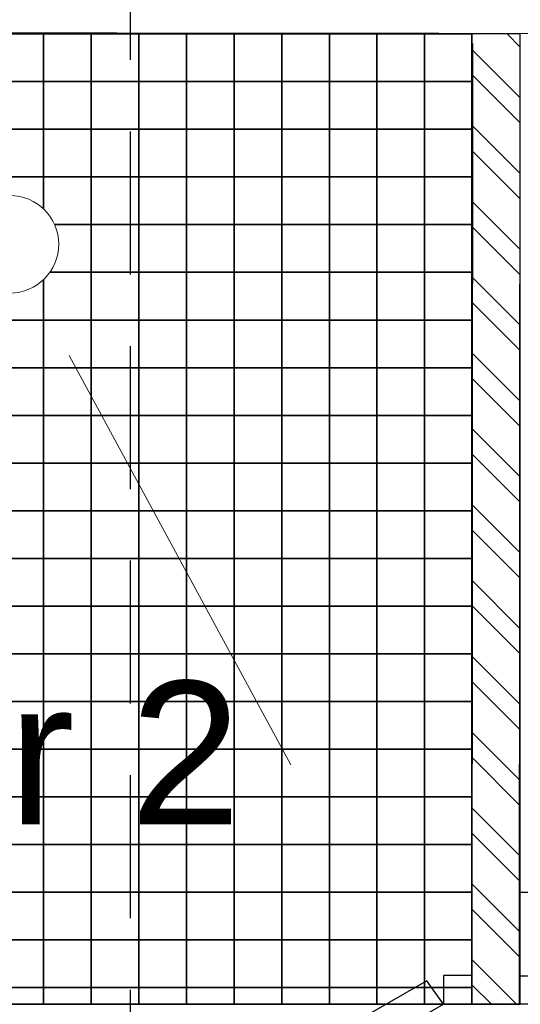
# Model space of a CAD drawing. Header units: millimetres. Extents: x -115474967 to 444143, y -74377 to 241828222.
# Tile 371 of 590: x -98187 to -97662, y 269126 to 270159. Entities that reach past the tile are written whole.
import ezdxf

# ---------------------------------------------------------------- set-up
doc = ezdxf.new("R2010")
doc.units = ezdxf.units.MM
doc.header["$MEASUREMENT"] = 0
doc.linetypes.add('2DASHED', pattern=[0.75, 0.5, -0.25])
for name, color, linetype in [('00-2 Fittings', 8, 'Continuous'), ('00-2 Walls', 4, 'Continuous'), ('00-2 Windows', 1, 'Continuous'), ('00-3 Elev 02', 1, 'Continuous'), ('00-3 Elev 04', 8, 'Continuous'), ('00-6 H-Brickwork', 9, 'Continuous'), ('CEIL-PLAN', 7, 'Continuous'), ('FITT-SANT', 5, 'Continuous'), ('TEXT-50', 2, 'Continuous'), ('WINDOWS_AND_DOORS', 1, 'Continuous')]:
    doc.layers.add(name, color=color, linetype=linetype)
doc.layers.add('0_cons_01', color=40, linetype='Continuous', lineweight=0, plot=False)
doc.styles.add('TEXT-50', font='arial.ttf', dxfattribs={"height": 100})

msp = doc.modelspace()

# ---------------------------------------------------------------- hatches: boundary and pattern name
at = {"layer": '00-6 H-Brickwork'}
h = msp.add_hatch(dxfattribs=at)
h.set_pattern_fill('ANSI32', color=256, scale=150, angle=450, style=0)
h.set_pattern_definition([(135, (14085.39, 0), (-39.774756, -39.774756), []), (135, (14085.39, 26.517), (-39.774756, -39.774756), [])])
h.paths.add_polyline_path([(-109260.08217, 270268.53784), (-109150.19608, 270268.53422), (-109150.19608, 270383.4416), (-109058.42578, 270383.47371), (-109058.42578, 270268.53422), (-108948.63072, 270268.51248), (-108948.42578, 270498.29396), (-109258.32202, 270498.29396)])
h.paths.add_polyline_path([(-108948.63072, 270153.32183), (-109260.19608, 270153.32183), (-109260.19608, 270268.53422), (-108948.63072, 270268.50592)], flags=17)
h.paths.add_polyline_path([(-107303.97852, 267542.95615), (-110870.91859, 267542.95615), (-110870.92005, 267184.13279), (-111099.69926, 267184.16443), (-111099.73128, 267294.33039), (-110984.13263, 267294.33039), (-110984.89939, 267655.29973), (-109375.20646, 267658.71902), (-109380.86351, 270321.85747), (-109265.86379, 270322.11662), (-109260.19608, 269354.14194), (-108362.03114, 269354.14194), (-108362.03114, 269304.14194), (-109260.19608, 269304.13421), (-109260.19608, 268504.13368), (-108362.03114, 268504.13368), (-108362.03114, 268454.13368), (-109260.19608, 268454.13274), (-109260.19608, 267652.95615), (-107303.89194, 267652.95612)])
h.paths.add_polyline_path([(-109610.86301, 270321.38377), (-109380.86522, 270321.85738), (-109380.62985, 270211.85786), (-109495.02964, 270211.61485), (-109490.45042, 267773.47446), (-111099.66512, 267771.37479), (-111099.74655, 267184.16451), (-111213.89911, 267184.18035), (-111214.81325, 267884.81187), (-109605.69449, 267888.22997), (-109605.6157, 267851.13878)])
h.paths.add_polyline_path([(-107353.18352, 268552.94153), (-107301.93173, 268552.94153), (-107301.93173, 270143.17954), (-107353.18352, 270143.17954)])
h.paths.add_polyline_path([(-106403.79542, 268552.44538), (-106352.21745, 268552.44538), (-106352.21745, 270147.39224), (-106403.79542, 270147.39224)])
h.paths.add_polyline_path([(-105453.77199, 268551.92727), (-105402.20687, 268551.92727), (-105402.20687, 270149.00282), (-105453.77199, 270149.00282)])
h.paths.add_polyline_path([(-101721.713, 270378.88833), (-104503.42654, 270378.88833), (-104503.42654, 270495.68108), (-101721.713, 270495.68108)])
h.paths.add_polyline_path([(-104502.67338, 265155.25751), (-103861.43127, 265154.83502), (-103861.43127, 265264.83504), (-104392.67338, 265265.18506), (-104392.67338, 267465.18554), (-101441.74628, 267465.18556), (-101441.74628, 265265.18506), (-102761.35902, 265264.11025), (-102761.43151, 265154.11027), (-101331.74628, 265155.18506), (-101331.67713, 267575.18556), (-104392.67338, 267575.18556), (-104392.67338, 270150.61523), (-101831.8551, 270150.61523), (-101832.77079, 268473.49915), (-101722.74451, 268473.49915), (-101721.713, 270378.88429), (-101831.713, 270378.88833), (-101831.713, 270264.78479), (-104393.49383, 270265.61016), (-104393.42654, 270378.88833), (-104503.47702, 270379.97591)])
h.paths.add_polyline_path([(-100822.74451, 268472.94781), (-100772.01697, 268472.94781), (-100772.01697, 270145.76617), (-100822.74451, 270145.76617)])
h.paths.add_polyline_path([(-99872.97549, 268137.32336), (-99456.30081, 268137.09656), (-99456.25182, 268227.09655), (-99762.9244, 268227.26347), (-99761.83551, 270143.99884), (-99436.85793, 270143.99884), (-99436.74422, 270261.68049), (-99871.72212, 270262.10074)])
h.paths.add_polyline_path([(-99871.7221, 270262.13645), (-99761.61102, 270261.99435), (-99761.61102, 270376.99438), (-99546.52198, 270377.10066), (-99546.52198, 270261.68049), (-99436.74421, 270261.68296), (-99436.52198, 270491.68034), (-99871.61102, 270491.68034)])
h.paths.add_polyline_path([(-98762.43622, 269126.3182), (-98711.7444, 269126.3182), (-98711.7444, 270143.99884), (-98762.43622, 270143.99884)])
h.paths.add_polyline_path([(-97712.32578, 269126.40399), (-97661.62803, 269126.40399), (-97661.62803, 270143.99884), (-97712.32578, 270143.99884)], flags=17)
h.paths.add_polyline_path([(-97071.53883, 270259.39761), (-96961.52288, 270259.39511), (-96961.41186, 270374.28876), (-96551.35101, 270374.28876), (-96551.35101, 270259.12945), (-96441.43927, 270259.05413), (-96441.34536, 270488.78626), (-97071.52288, 270488.78625)])
h.paths.add_polyline_path([(-96442.59513, 266505.83408), (-96662.59513, 266545.28649), (-96662.59513, 268135.57592), (-98256.30098, 268136.44339), (-98256.252, 268226.44338), (-96661.50193, 268225.57591), (-96661.50193, 270143.99884), (-97071.572, 270143.99884), (-97071.53883, 270259.39511), (-96441.43927, 270259.05214)])
h.paths.add_polyline_path([(-102665.60228, 263929.62036), (-102665.6022, 264149.62036), (-99866.75339, 264149.62036), (-99866.75339, 264827.42455), (-99756.75339, 264827.42455), (-99756.75339, 264149.62036), (-97688.94996, 264149.62036), (-97691.0228, 266182.58981), (-99873.09098, 266182.58981), (-99873.77765, 267068.0994), (-99763.77765, 267068.44231), (-99763.77765, 266403.02968), (-96705.99403, 266403.02968), (-96745.52532, 266182.58981), (-97477.09582, 266182.58981), (-97468.06649, 263929.62036), (-99073.81807, 263929.62036), (-99073.81807, 263840.89071), (-99293.54254, 263840.89071), (-99293.81914, 263929.62036)])
h.paths.add_polyline_path([(-110980.11471, 264159.62015), (-110980.10231, 264274.31633), (-111095.10219, 264274.16628), (-111095.22, 264384.33281), (-110870.91859, 264384.13517), (-110870.91859, 264274.61277), (-105532.3587, 264274.62036), (-105532.3587, 266949.61603), (-105422.3587, 266949.61603), (-105422.3587, 264149.62036), (-103974.10601, 264149.62036), (-103974.10601, 263929.62036), (-105532.3587, 263929.62036), (-109252.28503, 263929.62036), (-109252.28503, 263873.55477), (-109482.16432, 263873.06649), (-109482.1654, 263983.06646), (-109367.46422, 263983.06583), (-109367.46422, 264044.61972), (-105532.3587, 264044.62036), (-105532.3587, 264159.62036)])
h.paths.add_polyline_path([(-111209.65275, 263929.62036), (-111210.24584, 264384.18273), (-111095.24593, 264384.33278), (-111095.24593, 264044.62036), (-109482.52981, 264044.62036), (-109482.1654, 263873.06646), (-109597.16516, 263872.82219), (-109597.16516, 263929.62036)])

# ---------------------------------------------------------------- linework, layer by layer
at = {"layer": '00-2 Fittings', "color": 9, "true_color": 0xc7c8ca}
for points in [[(-98162.00356, 270143.99884), (-98162.00356, 270093.99884), (-98212.00356, 270093.99884), (-98212.00356, 270143.99884)], [(-98112.00356, 270143.99884), (-98112.00356, 270093.99884), (-98162.00356, 270093.99884), (-98162.00356, 270143.99884)], [(-98062.00356, 270143.99884), (-98062.00356, 270093.99884), (-98112.00356, 270093.99884), (-98112.00356, 270143.99884)], [(-98012.00356, 270143.99884), (-98012.00356, 270093.99884), (-98062.00356, 270093.99884), (-98062.00356, 270143.99884)], [(-97962.00356, 270143.99884), (-97962.00356, 270093.99884), (-98012.00356, 270093.99884), (-98012.00356, 270143.99884)], [(-97912.00356, 270143.99884), (-97912.00356, 270093.99884), (-97962.00356, 270093.99884), (-97962.00356, 270143.99884)], [(-97862.00356, 270143.99884), (-97862.00356, 270093.99884), (-97912.00356, 270093.99884), (-97912.00356, 270143.99884)], [(-97812.00356, 270143.99884), (-97812.00356, 270093.99884), (-97862.00356, 270093.99884), (-97862.00356, 270143.99884)], [(-97762.00356, 270143.99884), (-97762.00356, 270093.99884), (-97812.00356, 270093.99884), (-97812.00356, 270143.99884)], [(-97712.32578, 270143.99884), (-97712.32578, 270093.99884), (-97762.00356, 270093.99884), (-97762.00356, 270143.99884)], [(-98162.00356, 270093.99884), (-98162.00356, 270043.99884), (-98212.00356, 270043.99884), (-98212.00356, 270093.99884)], [(-98112.00356, 270093.99884), (-98112.00356, 270043.99884), (-98162.00356, 270043.99884), (-98162.00356, 270093.99884)], [(-98062.00356, 270093.99884), (-98062.00356, 270043.99884), (-98112.00356, 270043.99884), (-98112.00356, 270093.99884)], [(-98012.00356, 270093.99884), (-98012.00356, 270043.99884), (-98062.00356, 270043.99884), (-98062.00356, 270093.99884)], [(-97962.00356, 270093.99884), (-97962.00356, 270043.99884), (-98012.00356, 270043.99884), (-98012.00356, 270093.99884)], [(-97912.00356, 270093.99884), (-97912.00356, 270043.99884), (-97962.00356, 270043.99884), (-97962.00356, 270093.99884)], [(-97862.00356, 270093.99884), (-97862.00356, 270043.99884), (-97912.00356, 270043.99884), (-97912.00356, 270093.99884)], [(-97812.00356, 270093.99884), (-97812.00356, 270043.99884), (-97862.00356, 270043.99884), (-97862.00356, 270093.99884)], [(-97762.00356, 270093.99884), (-97762.00356, 270043.99884), (-97812.00356, 270043.99884), (-97812.00356, 270093.99884)], [(-97712.32578, 270093.99884), (-97712.32578, 270043.99884), (-97762.00356, 270043.99884), (-97762.00356, 270093.99884)], [(-98162.00356, 270043.99884), (-98162.00356, 269993.99884), (-98212.00356, 269993.99884), (-98212.00356, 270043.99884)], [(-98112.00356, 270043.99884), (-98112.00356, 269993.99884), (-98162.00356, 269993.99884), (-98162.00356, 270043.99884)], [(-98062.00356, 270043.99884), (-98062.00356, 269993.99884), (-98112.00356, 269993.99884), (-98112.00356, 270043.99884)], [(-98012.00356, 270043.99884), (-98012.00356, 269993.99884), (-98062.00356, 269993.99884), (-98062.00356, 270043.99884)], [(-97962.00356, 270043.99884), (-97962.00356, 269993.99884), (-98012.00356, 269993.99884), (-98012.00356, 270043.99884)], [(-97912.00356, 270043.99884), (-97912.00356, 269993.99884), (-97962.00356, 269993.99884), (-97962.00356, 270043.99884)], [(-97862.00356, 270043.99884), (-97862.00356, 269993.99884), (-97912.00356, 269993.99884), (-97912.00356, 270043.99884)], [(-97812.00356, 270043.99884), (-97812.00356, 269993.99884), (-97862.00356, 269993.99884), (-97862.00356, 270043.99884)], [(-97762.00356, 270043.99884), (-97762.00356, 269993.99884), (-97812.00356, 269993.99884), (-97812.00356, 270043.99884)], [(-97712.32578, 270043.99884), (-97712.32578, 269993.99884), (-97762.00356, 269993.99884), (-97762.00356, 270043.99884)], [(-98062.00356, 269993.99884), (-98062.00356, 269943.99884), (-98112.00356, 269943.99884), (-98112.00356, 269993.99884)], [(-98012.00356, 269993.99884), (-98012.00356, 269943.99884), (-98062.00356, 269943.99884), (-98062.00356, 269993.99884)], [(-97962.00356, 269993.99884), (-97962.00356, 269943.99884), (-98012.00356, 269943.99884), (-98012.00356, 269993.99884)], [(-97912.00356, 269993.99884), (-97912.00356, 269943.99884), (-97962.00356, 269943.99884), (-97962.00356, 269993.99884)], [(-97862.00356, 269993.99884), (-97862.00356, 269943.99884), (-97912.00356, 269943.99884), (-97912.00356, 269993.99884)], [(-97812.00356, 269993.99884), (-97812.00356, 269943.99884), (-97862.00356, 269943.99884), (-97862.00356, 269993.99884)], [(-97762.00356, 269993.99884), (-97762.00356, 269943.99884), (-97812.00356, 269943.99884), (-97812.00356, 269993.99884)], [(-97712.32578, 269993.99884), (-97712.32578, 269943.99884), (-97762.00356, 269943.99884), (-97762.00356, 269993.99884)], [(-98062.00356, 269943.99884), (-98062.00356, 269893.99884), (-98112.00356, 269893.99884), (-98112.00356, 269943.99884)], [(-98012.00356, 269943.99884), (-98012.00356, 269893.99884), (-98062.00356, 269893.99884), (-98062.00356, 269943.99884)], [(-97962.00356, 269943.99884), (-97962.00356, 269893.99884), (-98012.00356, 269893.99884), (-98012.00356, 269943.99884)], [(-97912.00356, 269943.99884), (-97912.00356, 269893.99884), (-97962.00356, 269893.99884), (-97962.00356, 269943.99884)], [(-97862.00356, 269943.99884), (-97862.00356, 269893.99884), (-97912.00356, 269893.99884), (-97912.00356, 269943.99884)], [(-97812.00356, 269943.99884), (-97812.00356, 269893.99884), (-97862.00356, 269893.99884), (-97862.00356, 269943.99884)], [(-97762.00356, 269943.99884), (-97762.00356, 269893.99884), (-97812.00356, 269893.99884), (-97812.00356, 269943.99884)], [(-97712.32578, 269943.99884), (-97712.32578, 269893.99884), (-97762.00356, 269893.99884), (-97762.00356, 269943.99884)], [(-98062.00356, 269893.99884), (-98062.00356, 269843.99884), (-98112.00356, 269843.99884), (-98112.00356, 269893.99884)], [(-98012.00356, 269893.99884), (-98012.00356, 269843.99884), (-98062.00356, 269843.99884), (-98062.00356, 269893.99884)], [(-97962.00356, 269893.99884), (-97962.00356, 269843.99884), (-98012.00356, 269843.99884), (-98012.00356, 269893.99884)], [(-97912.00356, 269893.99884), (-97912.00356, 269843.99884), (-97962.00356, 269843.99884), (-97962.00356, 269893.99884)], [(-97862.00356, 269893.99884), (-97862.00356, 269843.99884), (-97912.00356, 269843.99884), (-97912.00356, 269893.99884)], [(-97812.00356, 269893.99884), (-97812.00356, 269843.99884), (-97862.00356, 269843.99884), (-97862.00356, 269893.99884)], [(-97762.00356, 269893.99884), (-97762.00356, 269843.99884), (-97812.00356, 269843.99884), (-97812.00356, 269893.99884)], [(-97712.32578, 269893.99884), (-97712.32578, 269843.99884), (-97762.00356, 269843.99884), (-97762.00356, 269893.99884)], [(-98162.00356, 269843.99884), (-98162.00356, 269793.99884), (-98212.00356, 269793.99884), (-98212.00356, 269843.99884)], [(-98112.00356, 269843.99884), (-98112.00356, 269793.99884), (-98162.00356, 269793.99884), (-98162.00356, 269843.99884)], [(-98062.00356, 269843.99884), (-98062.00356, 269793.99884), (-98112.00356, 269793.99884), (-98112.00356, 269843.99884)], [(-98012.00356, 269843.99884), (-98012.00356, 269793.99884), (-98062.00356, 269793.99884), (-98062.00356, 269843.99884)], [(-97962.00356, 269843.99884), (-97962.00356, 269793.99884), (-98012.00356, 269793.99884), (-98012.00356, 269843.99884)], [(-97912.00356, 269843.99884), (-97912.00356, 269793.99884), (-97962.00356, 269793.99884), (-97962.00356, 269843.99884)], [(-97862.00356, 269843.99884), (-97862.00356, 269793.99884), (-97912.00356, 269793.99884), (-97912.00356, 269843.99884)], [(-97812.00356, 269843.99884), (-97812.00356, 269793.99884), (-97862.00356, 269793.99884), (-97862.00356, 269843.99884)], [(-97762.00356, 269843.99884), (-97762.00356, 269793.99884), (-97812.00356, 269793.99884), (-97812.00356, 269843.99884)], [(-97712.32578, 269843.99884), (-97712.32578, 269793.99884), (-97762.00356, 269793.99884), (-97762.00356, 269843.99884)], [(-98162.00356, 269793.99884), (-98162.00356, 269743.99884), (-98212.00356, 269743.99884), (-98212.00356, 269793.99884)], [(-98112.00356, 269793.99884), (-98112.00356, 269743.99884), (-98162.00356, 269743.99884), (-98162.00356, 269793.99884)], [(-98062.00356, 269793.99884), (-98062.00356, 269743.99884), (-98112.00356, 269743.99884), (-98112.00356, 269793.99884)], [(-98012.00356, 269793.99884), (-98012.00356, 269743.99884), (-98062.00356, 269743.99884), (-98062.00356, 269793.99884)], [(-97962.00356, 269793.99884), (-97962.00356, 269743.99884), (-98012.00356, 269743.99884), (-98012.00356, 269793.99884)], [(-97912.00356, 269793.99884), (-97912.00356, 269743.99884), (-97962.00356, 269743.99884), (-97962.00356, 269793.99884)], [(-97862.00356, 269793.99884), (-97862.00356, 269743.99884), (-97912.00356, 269743.99884), (-97912.00356, 269793.99884)], [(-97812.00356, 269793.99884), (-97812.00356, 269743.99884), (-97862.00356, 269743.99884), (-97862.00356, 269793.99884)], [(-97762.00356, 269793.99884), (-97762.00356, 269743.99884), (-97812.00356, 269743.99884), (-97812.00356, 269793.99884)], [(-97712.32578, 269793.99884), (-97712.32578, 269743.99884), (-97762.00356, 269743.99884), (-97762.00356, 269793.99884)], [(-98162.00356, 269743.99884), (-98162.00356, 269693.99884), (-98212.00356, 269693.99884), (-98212.00356, 269743.99884)], [(-98112.00356, 269743.99884), (-98112.00356, 269693.99884), (-98162.00356, 269693.99884), (-98162.00356, 269743.99884)], [(-98062.00356, 269743.99884), (-98062.00356, 269693.99884), (-98112.00356, 269693.99884), (-98112.00356, 269743.99884)], [(-98012.00356, 269743.99884), (-98012.00356, 269693.99884), (-98062.00356, 269693.99884), (-98062.00356, 269743.99884)], [(-97962.00356, 269743.99884), (-97962.00356, 269693.99884), (-98012.00356, 269693.99884), (-98012.00356, 269743.99884)], [(-97912.00356, 269743.99884), (-97912.00356, 269693.99884), (-97962.00356, 269693.99884), (-97962.00356, 269743.99884)], [(-97862.00356, 269743.99884), (-97862.00356, 269693.99884), (-97912.00356, 269693.99884), (-97912.00356, 269743.99884)], [(-97812.00356, 269743.99884), (-97812.00356, 269693.99884), (-97862.00356, 269693.99884), (-97862.00356, 269743.99884)], [(-97762.00356, 269743.99884), (-97762.00356, 269693.99884), (-97812.00356, 269693.99884), (-97812.00356, 269743.99884)], [(-97712.32578, 269743.99884), (-97712.32578, 269693.99884), (-97762.00356, 269693.99884), (-97762.00356, 269743.99884)], [(-98162.00356, 269693.99884), (-98162.00356, 269643.99884), (-98212.00356, 269643.99884), (-98212.00356, 269693.99884)], [(-98112.00356, 269693.99884), (-98112.00356, 269643.99884), (-98162.00356, 269643.99884), (-98162.00356, 269693.99884)], [(-98062.00356, 269693.99884), (-98062.00356, 269643.99884), (-98112.00356, 269643.99884), (-98112.00356, 269693.99884)], [(-98012.00356, 269693.99884), (-98012.00356, 269643.99884), (-98062.00356, 269643.99884), (-98062.00356, 269693.99884)], [(-97962.00356, 269693.99884), (-97962.00356, 269643.99884), (-98012.00356, 269643.99884), (-98012.00356, 269693.99884)], [(-97912.00356, 269693.99884), (-97912.00356, 269643.99884), (-97962.00356, 269643.99884), (-97962.00356, 269693.99884)], [(-97862.00356, 269693.99884), (-97862.00356, 269643.99884), (-97912.00356, 269643.99884), (-97912.00356, 269693.99884)], [(-97812.00356, 269693.99884), (-97812.00356, 269643.99884), (-97862.00356, 269643.99884), (-97862.00356, 269693.99884)], [(-97762.00356, 269693.99884), (-97762.00356, 269643.99884), (-97812.00356, 269643.99884), (-97812.00356, 269693.99884)], [(-97712.32578, 269693.99884), (-97712.32578, 269643.99884), (-97762.00356, 269643.99884), (-97762.00356, 269693.99884)], [(-98162.00356, 269643.99884), (-98162.00356, 269593.99884), (-98212.00356, 269593.99884), (-98212.00356, 269643.99884)], [(-98112.00356, 269643.99884), (-98112.00356, 269593.99884), (-98162.00356, 269593.99884), (-98162.00356, 269643.99884)], [(-98062.00356, 269643.99884), (-98062.00356, 269593.99884), (-98112.00356, 269593.99884), (-98112.00356, 269643.99884)], [(-98012.00356, 269643.99884), (-98012.00356, 269593.99884), (-98062.00356, 269593.99884), (-98062.00356, 269643.99884)], [(-97962.00356, 269643.99884), (-97962.00356, 269593.99884), (-98012.00356, 269593.99884), (-98012.00356, 269643.99884)], [(-97912.00356, 269643.99884), (-97912.00356, 269593.99884), (-97962.00356, 269593.99884), (-97962.00356, 269643.99884)], [(-97862.00356, 269643.99884), (-97862.00356, 269593.99884), (-97912.00356, 269593.99884), (-97912.00356, 269643.99884)], [(-97812.00356, 269643.99884), (-97812.00356, 269593.99884), (-97862.00356, 269593.99884), (-97862.00356, 269643.99884)], [(-97762.00356, 269643.99884), (-97762.00356, 269593.99884), (-97812.00356, 269593.99884), (-97812.00356, 269643.99884)], [(-97712.32578, 269643.99884), (-97712.32578, 269593.99884), (-97762.00356, 269593.99884), (-97762.00356, 269643.99884)], [(-98162.00356, 269593.99884), (-98162.00356, 269543.99884), (-98212.00356, 269543.99884), (-98212.00356, 269593.99884)], [(-98112.00356, 269593.99884), (-98112.00356, 269543.99884), (-98162.00356, 269543.99884), (-98162.00356, 269593.99884)], [(-98062.00356, 269593.99884), (-98062.00356, 269543.99884), (-98112.00356, 269543.99884), (-98112.00356, 269593.99884)], [(-98012.00356, 269593.99884), (-98012.00356, 269543.99884), (-98062.00356, 269543.99884), (-98062.00356, 269593.99884)], [(-97962.00356, 269593.99884), (-97962.00356, 269543.99884), (-98012.00356, 269543.99884), (-98012.00356, 269593.99884)], [(-97912.00356, 269593.99884), (-97912.00356, 269543.99884), (-97962.00356, 269543.99884), (-97962.00356, 269593.99884)], [(-97862.00356, 269593.99884), (-97862.00356, 269543.99884), (-97912.00356, 269543.99884), (-97912.00356, 269593.99884)], [(-97812.00356, 269593.99884), (-97812.00356, 269543.99884), (-97862.00356, 269543.99884), (-97862.00356, 269593.99884)], [(-97762.00356, 269593.99884), (-97762.00356, 269543.99884), (-97812.00356, 269543.99884), (-97812.00356, 269593.99884)], [(-97712.32578, 269593.99884), (-97712.32578, 269543.99884), (-97762.00356, 269543.99884), (-97762.00356, 269593.99884)], [(-98162.00356, 269543.99884), (-98162.00356, 269493.99884), (-98212.00356, 269493.99884), (-98212.00356, 269543.99884)], [(-98112.00356, 269543.99884), (-98112.00356, 269493.99884), (-98162.00356, 269493.99884), (-98162.00356, 269543.99884)], [(-98062.00356, 269543.99884), (-98062.00356, 269493.99884), (-98112.00356, 269493.99884), (-98112.00356, 269543.99884)], [(-98012.00356, 269543.99884), (-98012.00356, 269493.99884), (-98062.00356, 269493.99884), (-98062.00356, 269543.99884)], [(-97962.00356, 269543.99884), (-97962.00356, 269493.99884), (-98012.00356, 269493.99884), (-98012.00356, 269543.99884)], [(-97912.00356, 269543.99884), (-97912.00356, 269493.99884), (-97962.00356, 269493.99884), (-97962.00356, 269543.99884)], [(-97862.00356, 269543.99884), (-97862.00356, 269493.99884), (-97912.00356, 269493.99884), (-97912.00356, 269543.99884)], [(-97812.00356, 269543.99884), (-97812.00356, 269493.99884), (-97862.00356, 269493.99884), (-97862.00356, 269543.99884)], [(-97762.00356, 269543.99884), (-97762.00356, 269493.99884), (-97812.00356, 269493.99884), (-97812.00356, 269543.99884)], [(-97712.32578, 269543.99884), (-97712.32578, 269493.99884), (-97762.00356, 269493.99884), (-97762.00356, 269543.99884)], [(-98162.00356, 269493.99884), (-98162.00356, 269443.99884), (-98212.00356, 269443.99884), (-98212.00356, 269493.99884)], [(-98112.00356, 269493.99884), (-98112.00356, 269443.99884), (-98162.00356, 269443.99884), (-98162.00356, 269493.99884)], [(-98062.00356, 269493.99884), (-98062.00356, 269443.99884), (-98112.00356, 269443.99884), (-98112.00356, 269493.99884)], [(-98012.00356, 269493.99884), (-98012.00356, 269443.99884), (-98062.00356, 269443.99884), (-98062.00356, 269493.99884)], [(-97962.00356, 269493.99884), (-97962.00356, 269443.99884), (-98012.00356, 269443.99884), (-98012.00356, 269493.99884)], [(-97912.00356, 269493.99884), (-97912.00356, 269443.99884), (-97962.00356, 269443.99884), (-97962.00356, 269493.99884)], [(-97862.00356, 269493.99884), (-97862.00356, 269443.99884), (-97912.00356, 269443.99884), (-97912.00356, 269493.99884)], [(-97812.00356, 269493.99884), (-97812.00356, 269443.99884), (-97862.00356, 269443.99884), (-97862.00356, 269493.99884)], [(-97762.00356, 269493.99884), (-97762.00356, 269443.99884), (-97812.00356, 269443.99884), (-97812.00356, 269493.99884)], [(-97712.32578, 269493.99884), (-97712.32578, 269443.99884), (-97762.00356, 269443.99884), (-97762.00356, 269493.99884)], [(-98162.00356, 269443.99884), (-98162.00356, 269393.99884), (-98212.00356, 269393.99884), (-98212.00356, 269443.99884)], [(-98112.00356, 269443.99884), (-98112.00356, 269393.99884), (-98162.00356, 269393.99884), (-98162.00356, 269443.99884)], [(-98062.00356, 269443.99884), (-98062.00356, 269393.99884), (-98112.00356, 269393.99884), (-98112.00356, 269443.99884)], [(-98012.00356, 269443.99884), (-98012.00356, 269393.99884), (-98062.00356, 269393.99884), (-98062.00356, 269443.99884)], [(-97962.00356, 269443.99884), (-97962.00356, 269393.99884), (-98012.00356, 269393.99884), (-98012.00356, 269443.99884)], [(-97912.00356, 269443.99884), (-97912.00356, 269393.99884), (-97962.00356, 269393.99884), (-97962.00356, 269443.99884)], [(-97862.00356, 269443.99884), (-97862.00356, 269393.99884), (-97912.00356, 269393.99884), (-97912.00356, 269443.99884)], [(-97812.00356, 269443.99884), (-97812.00356, 269393.99884), (-97862.00356, 269393.99884), (-97862.00356, 269443.99884)], [(-97762.00356, 269443.99884), (-97762.00356, 269393.99884), (-97812.00356, 269393.99884), (-97812.00356, 269443.99884)], [(-97712.32578, 269443.99884), (-97712.32578, 269393.99884), (-97762.00356, 269393.99884), (-97762.00356, 269443.99884)], [(-98162.00356, 269393.99884), (-98162.00356, 269343.99884), (-98212.00356, 269343.99884), (-98212.00356, 269393.99884)], [(-98112.00356, 269393.99884), (-98112.00356, 269343.99884), (-98162.00356, 269343.99884), (-98162.00356, 269393.99884)], [(-98062.00356, 269393.99884), (-98062.00356, 269343.99884), (-98112.00356, 269343.99884), (-98112.00356, 269393.99884)], [(-98012.00356, 269393.99884), (-98012.00356, 269343.99884), (-98062.00356, 269343.99884), (-98062.00356, 269393.99884)], [(-97962.00356, 269393.99884), (-97962.00356, 269343.99884), (-98012.00356, 269343.99884), (-98012.00356, 269393.99884)], [(-97912.00356, 269393.99884), (-97912.00356, 269343.99884), (-97962.00356, 269343.99884), (-97962.00356, 269393.99884)], [(-97862.00356, 269393.99884), (-97862.00356, 269343.99884), (-97912.00356, 269343.99884), (-97912.00356, 269393.99884)], [(-97812.00356, 269393.99884), (-97812.00356, 269343.99884), (-97862.00356, 269343.99884), (-97862.00356, 269393.99884)], [(-97762.00356, 269393.99884), (-97762.00356, 269343.99884), (-97812.00356, 269343.99884), (-97812.00356, 269393.99884)], [(-97712.32578, 269393.99884), (-97712.32578, 269343.99884), (-97762.00356, 269343.99884), (-97762.00356, 269393.99884)], [(-98162.00356, 269343.99884), (-98162.00356, 269293.99884), (-98212.00356, 269293.99884), (-98212.00356, 269343.99884)], [(-98112.00356, 269343.99884), (-98112.00356, 269293.99884), (-98162.00356, 269293.99884), (-98162.00356, 269343.99884)], [(-98062.00356, 269343.99884), (-98062.00356, 269293.99884), (-98112.00356, 269293.99884), (-98112.00356, 269343.99884)], [(-98012.00356, 269343.99884), (-98012.00356, 269293.99884), (-98062.00356, 269293.99884), (-98062.00356, 269343.99884)], [(-97962.00356, 269343.99884), (-97962.00356, 269293.99884), (-98012.00356, 269293.99884), (-98012.00356, 269343.99884)], [(-97912.00356, 269343.99884), (-97912.00356, 269293.99884), (-97962.00356, 269293.99884), (-97962.00356, 269343.99884)], [(-97862.00356, 269343.99884), (-97862.00356, 269293.99884), (-97912.00356, 269293.99884), (-97912.00356, 269343.99884)], [(-97812.00356, 269343.99884), (-97812.00356, 269293.99884), (-97862.00356, 269293.99884), (-97862.00356, 269343.99884)], [(-97762.00356, 269343.99884), (-97762.00356, 269293.99884), (-97812.00356, 269293.99884), (-97812.00356, 269343.99884)], [(-97712.32578, 269343.99884), (-97712.32578, 269293.99884), (-97762.00356, 269293.99884), (-97762.00356, 269343.99884)], [(-98162.00356, 269293.99884), (-98162.00356, 269243.99884), (-98212.00356, 269243.99884), (-98212.00356, 269293.99884)], [(-98112.00356, 269293.99884), (-98112.00356, 269243.99884), (-98162.00356, 269243.99884), (-98162.00356, 269293.99884)], [(-98062.00356, 269293.99884), (-98062.00356, 269243.99884), (-98112.00356, 269243.99884), (-98112.00356, 269293.99884)], [(-98012.00356, 269293.99884), (-98012.00356, 269243.99884), (-98062.00356, 269243.99884), (-98062.00356, 269293.99884)], [(-97962.00356, 269293.99884), (-97962.00356, 269243.99884), (-98012.00356, 269243.99884), (-98012.00356, 269293.99884)], [(-97912.00356, 269293.99884), (-97912.00356, 269243.99884), (-97962.00356, 269243.99884), (-97962.00356, 269293.99884)], [(-97862.00356, 269293.99884), (-97862.00356, 269243.99884), (-97912.00356, 269243.99884), (-97912.00356, 269293.99884)], [(-97812.00356, 269293.99884), (-97812.00356, 269243.99884), (-97862.00356, 269243.99884), (-97862.00356, 269293.99884)], [(-97762.00356, 269293.99884), (-97762.00356, 269243.99884), (-97812.00356, 269243.99884), (-97812.00356, 269293.99884)], [(-97712.32578, 269293.99884), (-97712.32578, 269243.99884), (-97762.00356, 269243.99884), (-97762.00356, 269293.99884)], [(-98162.00356, 269243.99884), (-98162.00356, 269193.99884), (-98212.00356, 269193.99884), (-98212.00356, 269243.99884)], [(-98112.00356, 269243.99884), (-98112.00356, 269193.99884), (-98162.00356, 269193.99884), (-98162.00356, 269243.99884)], [(-98062.00356, 269243.99884), (-98062.00356, 269193.99884), (-98112.00356, 269193.99884), (-98112.00356, 269243.99884)], [(-98012.00356, 269243.99884), (-98012.00356, 269193.99884), (-98062.00356, 269193.99884), (-98062.00356, 269243.99884)], [(-97962.00356, 269243.99884), (-97962.00356, 269193.99884), (-98012.00356, 269193.99884), (-98012.00356, 269243.99884)], [(-97912.00356, 269243.99884), (-97912.00356, 269193.99884), (-97962.00356, 269193.99884), (-97962.00356, 269243.99884)], [(-97862.00356, 269243.99884), (-97862.00356, 269193.99884), (-97912.00356, 269193.99884), (-97912.00356, 269243.99884)], [(-97812.00356, 269243.99884), (-97812.00356, 269193.99884), (-97862.00356, 269193.99884), (-97862.00356, 269243.99884)], [(-97762.00356, 269243.99884), (-97762.00356, 269193.99884), (-97812.00356, 269193.99884), (-97812.00356, 269243.99884)], [(-97712.32578, 269243.99884), (-97712.32578, 269193.99884), (-97762.00356, 269193.99884), (-97762.00356, 269243.99884)], [(-98162.00356, 269193.99884), (-98162.00356, 269143.99884), (-98212.00356, 269143.99884), (-98212.00356, 269193.99884)], [(-98112.00356, 269193.99884), (-98112.00356, 269143.99884), (-98162.00356, 269143.99884), (-98162.00356, 269193.99884)], [(-98062.00356, 269193.99884), (-98062.00356, 269143.99884), (-98112.00356, 269143.99884), (-98112.00356, 269193.99884)], [(-98012.00356, 269193.99884), (-98012.00356, 269143.99884), (-98062.00356, 269143.99884), (-98062.00356, 269193.99884)], [(-97962.00356, 269193.99884), (-97962.00356, 269143.99884), (-98012.00356, 269143.99884), (-98012.00356, 269193.99884)], [(-97912.00356, 269193.99884), (-97912.00356, 269143.99884), (-97962.00356, 269143.99884), (-97962.00356, 269193.99884)], [(-97862.00356, 269193.99884), (-97862.00356, 269143.99884), (-97912.00356, 269143.99884), (-97912.00356, 269193.99884)], [(-97812.00356, 269193.99884), (-97812.00356, 269143.99884), (-97862.00356, 269143.99884), (-97862.00356, 269193.99884)], [(-97762.00356, 269193.99884), (-97762.00356, 269143.99884), (-97812.00356, 269143.99884), (-97812.00356, 269193.99884)], [(-97712.32578, 269193.99884), (-97712.32578, 269143.99884), (-97762.00356, 269143.99884), (-97762.00356, 269193.99884)], [(-98162.00356, 269143.99884), (-98162.00356, 269126.40399), (-98212.00356, 269126.40399), (-98212.00356, 269143.99884)], [(-98112.00356, 269143.99884), (-98112.00356, 269126.40399), (-98162.00356, 269126.40399), (-98162.00356, 269143.99884)], [(-98062.00356, 269143.99884), (-98062.00356, 269126.40399), (-98112.00356, 269126.40399), (-98112.00356, 269143.99884)], [(-98012.00356, 269143.99884), (-98012.00356, 269126.40399), (-98062.00356, 269126.40399), (-98062.00356, 269143.99884)], [(-97962.00356, 269143.99884), (-97962.00356, 269126.40399), (-98012.00356, 269126.40399), (-98012.00356, 269143.99884)], [(-97912.00356, 269143.99884), (-97912.00356, 269126.40399), (-97962.00356, 269126.40399), (-97962.00356, 269143.99884)], [(-97862.00356, 269143.99884), (-97862.00356, 269126.40399), (-97912.00356, 269126.40399), (-97912.00356, 269143.99884)], [(-97812.00356, 269143.99884), (-97812.00356, 269126.40399), (-97862.00356, 269126.40399), (-97862.00356, 269143.99884)], [(-97762.00356, 269143.99884), (-97762.00356, 269126.40399), (-97812.00356, 269126.40399), (-97812.00356, 269143.99884)], [(-97712.32578, 269143.99884), (-97712.32578, 269126.40399), (-97762.00356, 269126.40399), (-97762.00356, 269143.99884)]]:
    msp.add_lwpolyline(points, close=True, dxfattribs=at)
for points in [[(-98212.00356, 269972.39453), (-98212.00356, 269993.99884), (-98162.00356, 269993.99884), (-98162.00356, 269960.51014)], [(-98162.00356, 269960.51014), (-98162.00356, 269993.99884), (-98112.00356, 269993.99884), (-98112.00356, 269943.99884), (-98150.39435, 269943.99884)], [(-98150.39435, 269943.99884), (-98112.00356, 269943.99884), (-98112.00356, 269893.99884), (-98155.35585, 269893.99884)], [(-98162.00356, 269886.29147), (-98162.00356, 269843.99884), (-98212.00356, 269843.99884), (-98212.00356, 269874.40708)], [(-98155.35585, 269893.99884), (-98112.00356, 269893.99884), (-98112.00356, 269843.99884), (-98162.00356, 269843.99884), (-98162.00356, 269886.29147)]]:
    msp.add_lwpolyline(points, dxfattribs=at)
at = {"layer": '00-2 Walls'}
msp.add_lwpolyline([(-97712.32578, 269126.40399), (-97661.62803, 269126.40399), (-97661.62803, 270143.99884), (-97712.32578, 270143.99884)], close=True, dxfattribs=at)
for points in [[(-97711.63486, 270134.02721), (-97712.32578, 269126.40399)], [(-97662.32579, 269126.3698), (-97661.63487, 270133.99301)], [(-97712.32578, 269126.40399), (-97662.32579, 269126.3698)]]:
    msp.add_lwpolyline(points, dxfattribs=at)
at = {"layer": '00-2 Windows'}
msp.add_lwpolyline([(-99436.56983, 270146.68034), (-97071.572, 270143.99884), (-97071.50662, 270491.68034), (-99436.52198, 270491.68034)], close=True, dxfattribs=at)
at = {"layer": '00-3 Elev 02'}
for points in [[(-98062.00356, 269843.99884), (-98062.00356, 270143.99884), (-98362.00356, 270143.99884), (-98362.00356, 269843.99884)], [(-97762.00356, 269843.99884), (-97762.00356, 270143.99884), (-98062.00356, 270143.99884), (-98062.00356, 269843.99884)], [(-97712.32578, 269843.99884), (-97712.32578, 270143.99884), (-97762.00356, 270143.99884), (-97762.00356, 269843.99884)], [(-98062.00356, 269543.99884), (-98062.00356, 269843.99884), (-98362.00356, 269843.99884), (-98362.00356, 269543.99884)], [(-97762.00356, 269543.99884), (-97762.00356, 269843.99884), (-98062.00356, 269843.99884), (-98062.00356, 269543.99884)], [(-97712.32578, 269543.99884), (-97712.32578, 269843.99884), (-97762.00356, 269843.99884), (-97762.00356, 269543.99884)], [(-98062.00356, 269243.99884), (-98062.00356, 269543.99884), (-98362.00356, 269543.99884), (-98362.00356, 269243.99884)], [(-97762.00356, 269243.99884), (-97762.00356, 269543.99884), (-98062.00356, 269543.99884), (-98062.00356, 269243.99884)], [(-97712.32578, 269243.99884), (-97712.32578, 269543.99884), (-97762.00356, 269543.99884), (-97762.00356, 269243.99884)], [(-98061.95786, 269126.40399), (-98062.00356, 269243.99884), (-98362.00356, 269243.99884), (-98361.95786, 269126.40399)], [(-97762.00356, 269126.40399), (-97762.00356, 269243.99884), (-98062.00356, 269243.99884), (-98062.00356, 269126.40399)], [(-97712.32578, 269126.40399), (-97712.32578, 269243.99884), (-97762.00356, 269243.99884), (-97762.00356, 269126.40399)], [(-97661.59651, 269126.40399), (-97661.62803, 269243.99884), (-97611.56498, 269243.99884), (-97611.53345, 269126.40399)]]:
    msp.add_lwpolyline(points, close=True, dxfattribs=at)
at = {"layer": '00-3 Elev 04', "linetype": 'Continuous'}
msp.add_line((-96661.50193, 269126.40399), (-99762.41379, 269126.40399), dxfattribs=at)
at = {"layer": '0_cons_01'}
msp.add_lwpolyline([(-101721.93298, 270147.10079), (-100822.74451, 270147.10079), (-100822.74451, 268472.94781), (-100772.01697, 268472.94781), (-100772.01697, 270147.10079), (-99871.78996, 270147.10075), (-99872.97549, 268137.32336), (-99456.30081, 268137.09656), (-99456.25084, 268227.09655), (-99762.9244, 268227.26344), (-99761.85484, 269126.31967), (-96661.50193, 269126.40399), (-96661.50193, 268225.57591), (-98256.252, 268226.44338), (-98256.30099, 268136.44339), (-97061.86985, 268135.79325), (-97061.86985, 266803.02968), (-99763.77765, 266803.02968), (-99763.77765, 267068.44231), (-99873.77784, 267068.35701), (-99873.09098, 266182.58981)], dxfattribs=at)
msp.add_lwpolyline([(-98711.7444, 270143.99884), (-97712.32565, 270143.99884), (-97712.32565, 269126.40399), (-98711.7444, 269126.40399)], close=True, dxfattribs=at)
at = {"layer": 'CEIL-PLAN', "color": 6, "linetype": '2DASHED', "ltscale": 300}
msp.add_lwpolyline([(-98071.19113, 270491.68034), (-98071.19535, 266182.58981)], dxfattribs=at)
at = {"layer": 'FITT-SANT', "color": 2, "linetype": 'Continuous'}
for points in [[(-97742.32578, 269156.40399), (-97742.32578, 269126.40399), (-97712.32578, 269126.40399), (-97712.32578, 269156.40399)], [(-97632.03313, 269156.3869), (-97632.03313, 269126.3869), (-97662.03313, 269126.3869), (-97662.03313, 269156.3869)], [(-97742.32578, 269126.40399), (-97759.55237, 269151.00611), (-98553.09421, 268695.04652), (-98535.86762, 268670.4444)]]:
    msp.add_lwpolyline(points, close=True, dxfattribs=at)
at = {"layer": 'WINDOWS_AND_DOORS', "linetype": 'Continuous', "lineweight": 0}
msp.add_line((-97902.58401, 269377.59264), (-98135.20369, 269806.90142), dxfattribs=at)
msp.add_circle((-98197.23638, 269923.40081), 51.17084, dxfattribs=at)

# ---------------------------------------------------------------- texts
at = {"layer": 'TEXT-50', "linetype": 'Continuous', "lineweight": 0, "insert": (-97950.05038, 269313.09584), "char_height": 150, "width": 470.352568, "attachment_point": 9, "line_spacing_factor": 0.938532, "style": 'TEXT-50'}
msp.add_mtext('\\pxql;shr 2', dxfattribs=at)

doc.saveas('drawing.dxf')
